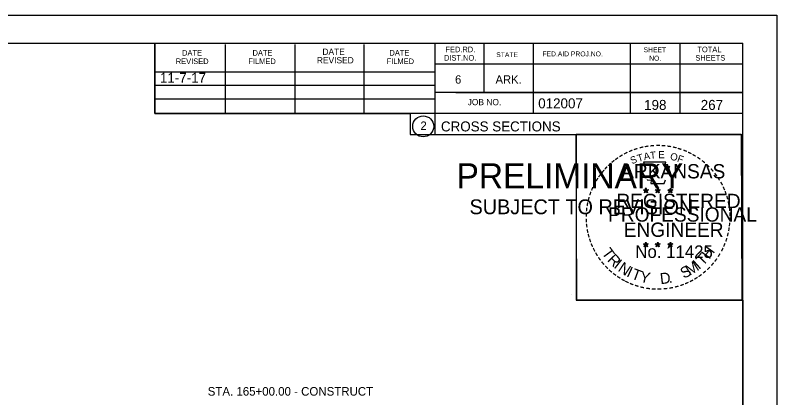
# Model space of a CAD drawing. Extents: x 1374311 to 1383814, y 384102 to 406278.
# Drawn here: x 1381685 to 1381791.6, y 394937.9 to 394991.5 of the extents above; entities that cross this region are included whole.
import ezdxf

# ---------------------------------------------------------------- set-up
doc = ezdxf.new("R2010")
doc.units = 0
for name, color, linetype in [('R_Border', 7, 'Continuous'), ('R_Border PE', 7, 'Continuous'), ('R_Border Prem', 7, 'Continuous'), ('R_Fin Surface', 7, 'Continuous'), ('R_No Plot', 7, 'Continuous'), ('R_Water', 7, 'Continuous'), ('R_Water Annot', 7, 'Continuous')]:
    doc.layers.add(name, color=color, linetype=linetype)

msp = doc.modelspace()

# ---------------------------------------------------------------- linework, layer by layer
at = {"layer": 'R_Border'}
for p, q in [((1381470.66, 394987.6), (1381786.84, 394987.6)), ((1381704.58, 394977.72), (1381704.58, 394987.6)), ((1381714.44, 394977.72), (1381714.44, 394987.4)), ((1381724.2, 394977.72), (1381724.2, 394987.4)), ((1381733.88, 394977.72), (1381733.88, 394987.4)), ((1381743.74, 394987.6), (1381743.74, 394974.8)), ((1381750.58, 394987.6), (1381750.58, 394980.66)), ((1381757.52, 394987.6), (1381757.52, 394977.72)), ((1381771.1, 394987.6), (1381771.1, 394977.72)), ((1381778.04, 394987.6), (1381778.04, 394977.72)), ((1381786.84, 394782.14), (1381786.84, 394987.6)), ((1381786.84, 394984.66), (1381743.74, 394984.66)), ((1381786.84, 394984.68), (1381786.84, 394984.68)), ((1381704.58, 394983.58), (1381743.74, 394983.58)), ((1381704.58, 394981.72), (1381743.74, 394981.72)), ((1381786.84, 394980.66), (1381743.74, 394980.66)), ((1381746.7, 394980.66), (1381786.84, 394980.66)), ((1381704.58, 394977.72), (1381704.58, 394979.78)), ((1381704.58, 394979.78), (1381743.74, 394979.78)), ((1381786.84, 394977.72), (1381704.58, 394977.72)), ((1381743.74, 394974.8), (1381786.84, 394974.8))]:
    msp.add_line(p, q, dxfattribs=at)
msp.add_circle((1381742.12, 394975.94), 1.47, dxfattribs=at)
at = {"layer": 'R_Border PE'}
for p, q in [((1381772.92, 394967.06), (1381773.27, 394966.95)), ((1381772.92, 394967.06), (1381773.18, 394967.01)), ((1381772.92, 394967.06), (1381773.16, 394966.94)), ((1381773.06, 394966.65), (1381773.27, 394966.95)), ((1381773.06, 394966.65), (1381773.18, 394966.9)), ((1381773.06, 394966.65), (1381773.27, 394966.87)), ((1381773.27, 394967.31), (1381773.23, 394967.06)), ((1381773.27, 394966.95), (1381773.27, 394967.31)), ((1381773.27, 394967.31), (1381773.32, 394967.06)), ((1381773.62, 394967.06), (1381773.27, 394966.95)), ((1381773.48, 394966.65), (1381773.27, 394966.95)), ((1381773.48, 394966.65), (1381773.27, 394966.87)), ((1381773.62, 394967.06), (1381773.33, 394967.01)), ((1381773.48, 394966.65), (1381773.35, 394966.94)), ((1381773.62, 394967.06), (1381773.41, 394966.96)), ((1381774.59, 394967.06), (1381774.94, 394966.95)), ((1381774.59, 394967.06), (1381774.85, 394967.01)), ((1381774.59, 394967.06), (1381774.83, 394966.94)), ((1381774.73, 394966.65), (1381774.94, 394966.95)), ((1381774.73, 394966.65), (1381774.85, 394966.9)), ((1381774.73, 394966.65), (1381774.94, 394966.87)), ((1381774.94, 394967.31), (1381774.9, 394967.06)), ((1381774.94, 394966.95), (1381774.94, 394967.31)), ((1381774.94, 394967.31), (1381774.99, 394967.06)), ((1381775.29, 394967.06), (1381774.94, 394966.95)), ((1381775.15, 394966.65), (1381774.94, 394966.95)), ((1381775.15, 394966.65), (1381774.94, 394966.87)), ((1381775.29, 394967.06), (1381775, 394967.01)), ((1381775.15, 394966.65), (1381775.02, 394966.94)), ((1381775.29, 394967.06), (1381775.08, 394966.96)), ((1381776.36, 394967.05), (1381776.71, 394966.94)), ((1381776.36, 394967.05), (1381776.61, 394967)), ((1381776.36, 394967.05), (1381776.59, 394966.93)), ((1381776.49, 394966.64), (1381776.71, 394966.94)), ((1381776.49, 394966.64), (1381776.62, 394966.88)), ((1381776.49, 394966.64), (1381776.7, 394966.86)), ((1381776.71, 394967.3), (1381776.66, 394967.05)), ((1381776.92, 394966.64), (1381776.7, 394966.85)), ((1381776.71, 394966.94), (1381776.71, 394967.3)), ((1381776.71, 394967.3), (1381776.75, 394967.05)), ((1381777.05, 394967.05), (1381776.71, 394966.94)), ((1381776.92, 394966.64), (1381776.71, 394966.94)), ((1381777.05, 394967.05), (1381776.77, 394967)), ((1381776.92, 394966.64), (1381776.78, 394966.93)), ((1381777.05, 394967.05), (1381776.85, 394966.95)), ((1381772.92, 394959.49), (1381773.27, 394959.38)), ((1381772.92, 394959.49), (1381773.17, 394959.44)), ((1381772.92, 394959.49), (1381773.16, 394959.36)), ((1381773.05, 394959.08), (1381773.27, 394959.38)), ((1381773.05, 394959.08), (1381773.18, 394959.32)), ((1381773.05, 394959.08), (1381773.27, 394959.3)), ((1381773.27, 394959.74), (1381773.23, 394959.49)), ((1381773.27, 394959.38), (1381773.27, 394959.74)), ((1381773.27, 394959.74), (1381773.32, 394959.49)), ((1381773.61, 394959.49), (1381773.27, 394959.38)), ((1381773.48, 394959.08), (1381773.27, 394959.38)), ((1381773.48, 394959.08), (1381773.27, 394959.29)), ((1381773.61, 394959.49), (1381773.33, 394959.44)), ((1381773.48, 394959.08), (1381773.34, 394959.37)), ((1381773.61, 394959.49), (1381773.41, 394959.38)), ((1381774.59, 394959.49), (1381774.94, 394959.38)), ((1381774.59, 394959.49), (1381774.84, 394959.44)), ((1381774.59, 394959.49), (1381774.82, 394959.36)), ((1381774.72, 394959.08), (1381774.94, 394959.38)), ((1381774.72, 394959.08), (1381774.85, 394959.32)), ((1381774.72, 394959.08), (1381774.93, 394959.3)), ((1381774.94, 394959.74), (1381774.9, 394959.49)), ((1381775.15, 394959.08), (1381774.93, 394959.29)), ((1381774.94, 394959.38), (1381774.94, 394959.74)), ((1381774.94, 394959.74), (1381774.99, 394959.49)), ((1381775.28, 394959.49), (1381774.94, 394959.38)), ((1381775.15, 394959.08), (1381774.94, 394959.38)), ((1381775.28, 394959.49), (1381775, 394959.44)), ((1381775.15, 394959.08), (1381775.01, 394959.37)), ((1381775.28, 394959.49), (1381775.08, 394959.38)), ((1381776.35, 394959.48), (1381776.7, 394959.37)), ((1381776.35, 394959.48), (1381776.61, 394959.43)), ((1381776.35, 394959.48), (1381776.59, 394959.35)), ((1381776.49, 394959.07), (1381776.7, 394959.37)), ((1381776.49, 394959.07), (1381776.61, 394959.31)), ((1381776.49, 394959.07), (1381776.7, 394959.29)), ((1381776.7, 394959.73), (1381776.66, 394959.48)), ((1381776.7, 394959.37), (1381776.7, 394959.73)), ((1381776.7, 394959.73), (1381776.75, 394959.48)), ((1381777.05, 394959.48), (1381776.7, 394959.37)), ((1381776.92, 394959.07), (1381776.7, 394959.37)), ((1381776.92, 394959.07), (1381776.7, 394959.28)), ((1381777.05, 394959.48), (1381776.76, 394959.43)), ((1381776.92, 394959.07), (1381776.78, 394959.36)), ((1381777.05, 394959.48), (1381776.85, 394959.37))]:
    msp.add_line(p, q, dxfattribs=at)
for points in [[(1381772.96, 394970.94), (1381773.23, 394970.11)], [(1381776.47, 394970.02), (1381776.62, 394970.3), (1381775.93, 394970.28), (1381776.08, 394970.94), (1381772.96, 394970.94)], [(1381773.46, 394968.51), (1381773.46, 394968.43), (1381774.02, 394968.41), (1381773.96, 394967.94), (1381775.83, 394967.94), (1381776.04, 394968.47)], [(1381773.27, 394967.31), (1381773.48, 394966.65), (1381772.92, 394967.06), (1381773.62, 394967.06), (1381773.06, 394966.65), (1381773.27, 394967.31)], [(1381774.94, 394967.31), (1381775.15, 394966.65), (1381774.59, 394967.06), (1381775.29, 394967.06), (1381774.73, 394966.65), (1381774.94, 394967.31)], [(1381776.71, 394967.3), (1381776.92, 394966.64), (1381776.36, 394967.05), (1381777.05, 394967.05), (1381776.49, 394966.64), (1381776.71, 394967.3)], [(1381773.27, 394959.74), (1381773.48, 394959.08), (1381772.92, 394959.49), (1381773.61, 394959.49), (1381773.05, 394959.08), (1381773.27, 394959.74)], [(1381774.94, 394959.74), (1381775.15, 394959.08), (1381774.59, 394959.49), (1381775.28, 394959.49), (1381774.72, 394959.08), (1381774.94, 394959.74)], [(1381776.7, 394959.73), (1381776.92, 394959.07), (1381776.35, 394959.48), (1381777.05, 394959.48), (1381776.49, 394959.07), (1381776.7, 394959.73)]]:
    msp.add_lwpolyline(points, dxfattribs=at)
for centre, radius in [((1381773.27, 394966.95), 0.172), ((1381773.27, 394966.95), 0.145), ((1381773.27, 394966.95), 0.116), ((1381773.27, 394966.95), 0.0991), ((1381773.27, 394966.95), 0.0747), ((1381773.27, 394966.95), 0.0495), ((1381773.27, 394966.95), 0.0296), ((1381774.94, 394966.95), 0.172), ((1381774.94, 394966.95), 0.145), ((1381774.94, 394966.95), 0.116), ((1381774.94, 394966.95), 0.0991), ((1381774.94, 394966.95), 0.0747), ((1381774.94, 394966.95), 0.0495), ((1381774.94, 394966.95), 0.0296), ((1381776.7, 394966.94), 0.172), ((1381776.7, 394966.94), 0.145), ((1381776.7, 394966.94), 0.116), ((1381776.7, 394966.94), 0.0991), ((1381776.7, 394966.94), 0.0747), ((1381776.7, 394966.94), 0.0495), ((1381776.7, 394966.94), 0.0296), ((1381773.27, 394959.37), 0.172), ((1381773.27, 394959.37), 0.145), ((1381773.27, 394959.37), 0.116), ((1381773.27, 394959.37), 0.0991), ((1381773.27, 394959.37), 0.0747), ((1381773.27, 394959.37), 0.0495), ((1381773.27, 394959.37), 0.0296), ((1381774.94, 394959.37), 0.172), ((1381774.94, 394959.37), 0.145), ((1381774.94, 394959.37), 0.116), ((1381774.94, 394959.37), 0.0991), ((1381774.94, 394959.37), 0.0747), ((1381774.94, 394959.37), 0.0495), ((1381774.94, 394959.37), 0.0296), ((1381776.7, 394959.36), 0.172), ((1381776.7, 394959.36), 0.145), ((1381776.7, 394959.36), 0.116), ((1381776.7, 394959.36), 0.0991), ((1381776.7, 394959.36), 0.0747), ((1381776.7, 394959.36), 0.0495), ((1381776.7, 394959.36), 0.0296)]:
    msp.add_circle(centre, radius, dxfattribs=at)
at = {"layer": 'R_No Plot'}
for p, q in [((1381458.26, 394991.5), (1381791.59, 394991.5)), ((1381762.87, 394952.35), (1381762.87, 394952.35))]:
    msp.add_line(p, q, dxfattribs=at)
for points in [[(1381458.25, 394991.5), (1381791.59, 394991.5), (1381791.59, 394778.16), (1381458.25, 394778.16)], [(1381704.58, 394987.6), (1381704.58, 394977.72), (1381740.31, 394977.72), (1381740.31, 394974.8), (1381763.51, 394974.8), (1381763.51, 394951.59), (1381786.84, 394951.59), (1381786.84, 394782.14), (1381470.66, 394782.14), (1381470.66, 394987.6)], [(1381763.51, 394974.84), (1381786.61, 394974.84), (1381786.72, 394951.59), (1381763.62, 394951.59)]]:
    msp.add_lwpolyline(points, close=True, dxfattribs=at)

# ---------------------------------------------------------------- texts
at = {"layer": 'R_Border'}
for s, height, p in [('FED.RD.', 0.782, (1381745.22, 394986.32)), ('SHEET', 0.684, (1381772.96, 394986.32)), ('TOTAL', 0.782, (1381780.48, 394986.32)), ('DATE', 0.782, (1381708.38, 394985.84)), ('DATE', 0.782, (1381718.24, 394985.84)), ('DATE', 0.879, (1381728.02, 394985.94)), ('DATE', 0.782, (1381737.4, 394985.84)), ('DIST.NO.', 0.782, (1381745.02, 394985.14)), ('STATE', 0.684, (1381752.34, 394985.64)), ('FED.AID PROJ.NO.', 0.684, (1381758.8, 394985.74)), ('NO.', 0.684, (1381773.74, 394985.14)), ('SHEETS', 0.782, (1381780.2, 394985.14)), ('REVISED', 0.782, (1381707.5, 394984.66)), ('FILMED', 0.782, (1381717.66, 394984.66)), ('REVISED', 0.879, (1381727.24, 394984.76)), ('FILMED', 0.782, (1381737, 394984.66)), ('6', 1.17, (1381746.58, 394981.92)), ('ARK.', 1.172, (1381752.24, 394981.92)), ('JOB NO.', 0.879, (1381748.34, 394978.9)), ('012007', 1.4, (1381758.21, 394978.46)), ('2', 1.17, (1381741.74, 394975.45)), ('CROSS SECTIONS', 1.4, (1381744.6, 394975.23))]:
    msp.add_text(s, height=height, rotation=360, dxfattribs=at).set_placement(p)
at = {"layer": 'R_Border PE'}
for s, height, rotation, p in [('-', 1.6, 13.6301, (1381772.46, 394972.31)), ('-', 1.6, 10.2193, (1381773.14, 394972.47)), ('-', 1.6, 5.8968, (1381773.87, 394972.58)), ('-', 1.6, 0.1862, (1381774.64, 394972.65)), ('-', 1.6, 357.743, (1381775.36, 394972.64)), ('-', 1.6, 352.1617, (1381776.11, 394972.58)), ('-', 1.6, 347.2049, (1381776.83, 394972.47)), ('-', 1.6, 34.0636, (1381769.85, 394971.11)), ('-', 1.6, 28.7918, (1381770.44, 394971.48)), ('-', 1.6, 24.3072, (1381771.08, 394971.8)), ('-', 1.6, 19.1761, (1381771.71, 394972.06)), ('T', 1, 16.4036, (1381772.23, 394970.95)), ('A', 1, 11.2132, (1381773.06, 394971.2)), ('T', 1, 6.0228, (1381773.91, 394971.36)), ('E', 1, 0.8323, (1381775.01, 394971.47)), ('O', 1, 350.4515, (1381776.62, 394971.26)), ('F', 1, 340.0707, (1381777.57, 394971.04)), ('-', 1.6, 342.3362, (1381777.46, 394972.31)), ('-', 1.6, 337.8551, (1381778.2, 394972.09)), ('-', 1.6, 334.1211, (1381778.83, 394971.82)), ('-', 1.6, 329.6409, (1381779.41, 394971.53)), ('-', 1.6, 38.9507, (1381768.79, 394970.34)), ('-', 1.6, 36.2317, (1381769.27, 394970.71)), ('S', 1, 21.594, (1381771.32, 394970.62)), ('-', 1.6, 325.8627, (1381780.05, 394971.17)), ('-', 1.6, 320.5297, (1381780.66, 394970.75)), ('-', 1.6, 50.6142, (1381767.51, 394968.95)), ('-', 1.6, 48.423, (1381767.91, 394969.44)), ('-', 1.6, 42.9622, (1381768.36, 394969.92)), ('ARKANSAS', 2, 360, (1381769.82, 394968.65)), ('-', 1.6, 315.5786, (1381781.26, 394970.26)), ('-', 1.6, 309.8797, (1381781.83, 394969.71)), ('-', 1.6, 58.0706, (1381766.77, 394967.86)), ('-', 1.6, 54.2325, (1381767.1, 394968.39)), ('-', 1.6, 306.6522, (1381782.35, 394969.11)), ('-', 1.4, 303.6753, (1381782.84, 394968.54)), ('-', 1.6, 62.8713, (1381766.46, 394967.25)), ('-', 1.6, 299.6684, (1381783.16, 394967.93)), ('-', 1.6, 72.3945, (1381765.98, 394966.01)), ('-', 1.6, 67.7743, (1381766.2, 394966.64)), ('DWB', 0.01, 360, (1381773.26, 394966.94)), ('DWB', 0.01, 360, (1381774.93, 394966.94)), ('DWB', 0.01, 360, (1381776.69, 394966.93)), ('-', 1.6, 294.6628, (1381783.48, 394967.32)), ('-', 1.6, 290.5728, (1381783.74, 394966.74)), ('-', 1.6, 75.461, (1381765.78, 394965.29)), ('REGISTERED', 2, 360, (1381769.14, 394964.5)), ('-', 1.6, 285.1233, (1381783.97, 394966.16)), ('-', 1.6, 85.1863, (1381765.57, 394963.89)), ('-', 1.6, 81.2013, (1381765.65, 394964.58)), ('PROFESSIONAL', 2, 360, (1381767.99, 394962.6)), ('-', 1.6, 280.5493, (1381784.17, 394965.42)), ('-', 1.6, 276.5962, (1381784.33, 394964.65)), ('-', 1.6, 89.0622, (1381765.55, 394963.19)), ('-', 1.6, 274.3301, (1381784.39, 394963.93)), ('-', 1.6, 94.1959, (1381765.58, 394962.46)), ('ENGINEER', 2, 360, (1381770.18, 394960.47)), ('-', 1.6, 263.5172, (1381784.41, 394962.63)), ('-', 1.6, 269.9407, (1381784.43, 394963.3)), ('-', 1.6, 98.9479, (1381765.66, 394961.79)), ('-', 1.6, 101.7149, (1381765.79, 394961.06)), ('-', 1.6, 260.9953, (1381784.34, 394961.98)), ('-', 1.6, 105.4578, (1381765.95, 394960.47)), ('-', 1.6, 109.0874, (1381766.17, 394959.84)), ('-', 1.6, 252.8681, (1381784.05, 394960.58)), ('-', 1.6, 255.7626, (1381784.23, 394961.3)), ('-', 1.6, 114.0643, (1381766.42, 394959.24)), ('No. 11425', 1.757, 360, (1381771.8, 394957.52)), ('DWB', 0.01, 360, (1381773.25, 394959.37)), ('DWB', 0.01, 360, (1381774.92, 394959.37)), ('DWB', 0.01, 360, (1381776.69, 394959.36)), ('H', 1.54, 54.6088, (1381782.15, 394957.25)), ('-', 1.6, 247.8887, (1381783.82, 394959.91)), ('-', 1.6, 115.7289, (1381766.73, 394958.62)), ('-', 1.6, 120.4471, (1381767.08, 394958.04)), ('T', 1.54, 306.0406, (1381767.03, 394958.21)), ('R', 1.54, 314.005, (1381767.79, 394957.17)), ('T', 1.54, 46.6444, (1381781.26, 394956.31)), ('-', 1.6, 239.0712, (1381783.17, 394958.53)), ('-', 1.6, 244.6197, (1381783.56, 394959.28)), ('-', 1.6, 125.8934, (1381767.49, 394957.47)), ('-', 1.6, 130.7181, (1381767.95, 394956.92)), ('I', 1.54, 321.9694, (1381768.69, 394956.23)), ('M', 1.54, 32.6563, (1381779.41, 394954.98)), ('I', 1.54, 42.1136, (1381780.7, 394955.83)), ('-', 1.6, 233.8452, (1381782.77, 394957.87)), ('-', 1.6, 134.2238, (1381768.47, 394956.38)), ('N', 1.54, 326.5002, (1381769.26, 394955.76)), ('I', 1.54, 335.3603, (1381770.47, 394954.98)), ('T', 1.54, 339.8912, (1381771.13, 394954.65)), ('S', 1.54, 26.9312, (1381778.57, 394954.58)), ('-', 1.6, 225.7653, (1381781.86, 394956.74)), ('-', 1.6, 231.2538, (1381782.34, 394957.31)), ('-', 1.6, 138.9338, (1381768.99, 394955.91)), ('-', 1.6, 144.6463, (1381769.55, 394955.51)), ('-', 1.6, 148.0898, (1381770.11, 394955.14)), ('Y', 1.54, 347.8556, (1381772.34, 394954.2)), ('D', 1.54, 6.3969, (1381775.33, 394953.84)), ('-', 1.6, 215.7363, (1381780.79, 394955.76)), ('-', 1.6, 221.0851, (1381781.33, 394956.24)), ('-', 1.6, 151.5704, (1381770.69, 394954.81)), ('-', 1.6, 154.6002, (1381771.21, 394954.56)), ('-', 1.6, 158.5612, (1381771.83, 394954.31)), ('.', 1.54, 13.7642, (1381776.52, 394953.97)), ('-', 1.6, 200.7184, (1381778.45, 394954.44)), ('-', 1.6, 204.2516, (1381779.07, 394954.71)), ('-', 1.6, 207.3568, (1381779.69, 394955.03)), ('-', 1.6, 212.2491, (1381780.25, 394955.38)), ('-', 1.6, 162.7983, (1381772.52, 394954.1)), ('-', 1.6, 167.5555, (1381773.24, 394953.93)), ('-', 1.6, 173.1155, (1381774.01, 394953.82)), ('-', 1.6, 176.5183, (1381774.76, 394953.77)), ('-', 1.6, 181.5918, (1381775.5, 394953.79)), ('-', 1.6, 185.8167, (1381776.31, 394953.87)), ('-', 1.6, 191.2858, (1381777.04, 394954)), ('-', 1.6, 195.4743, (1381777.77, 394954.2))]:
    msp.add_text(s, height=height, rotation=rotation, dxfattribs=at).set_placement(p)
at = {"layer": 'R_Border Prem'}
for s, height, p in [('PRELIMINARY', 3.5, (1381746.79, 394967.27)), ('DWB', 0.01, (1381747.53, 394969.12)), ('SUBJECT TO REVISION', 2.0751, (1381748.6, 394963.64))]:
    msp.add_text(s, height=height, rotation=360, dxfattribs=at).set_placement(p)
at = {"layer": 'R_Fin Surface'}
msp.add_text('11-7-17', height=1.4, dxfattribs=at).set_placement((1381705.28, 394982.04))
at = {"layer": 'R_Water'}
for s, p in [('198', (1381773.03, 394978.24)), ('267', (1381780.95, 394978.24))]:
    msp.add_text(s, height=1.4, rotation=360, dxfattribs=at).set_placement(p)
at = {"layer": 'R_Water Annot'}
msp.add_text('STA. 165+00.00 - CONSTRUCT', height=1.2, dxfattribs=at).set_placement((1381711.97, 394938.24))

doc.saveas('drawing.dxf')
